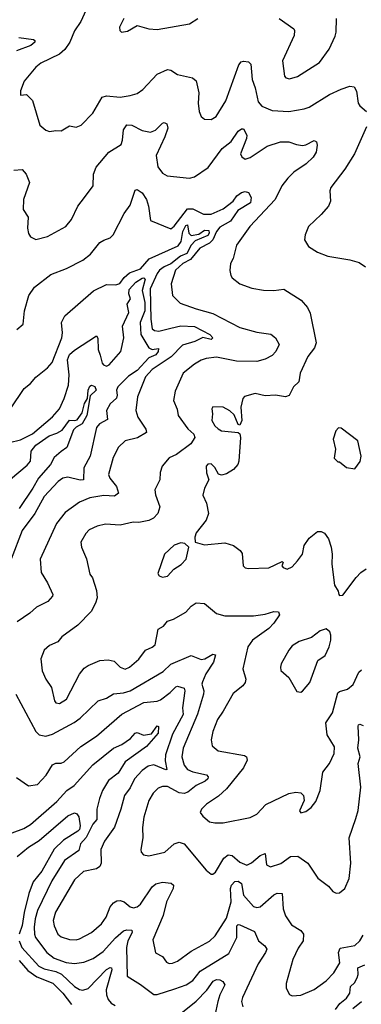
# Model space of a CAD drawing. Extents: x 1245515 to 1420776, y 606314 to 671314.
# Tile 273 of 385: x 1354540 to 1356564, y 651529 to 657359. Entities that reach past the tile are written whole.
import ezdxf

# ---------------------------------------------------------------- set-up
doc = ezdxf.new("R2010")
doc.units = 0

msp = doc.modelspace()

# ---------------------------------------------------------------- linework, layer by layer
at = {"layer": '0CON10XD'}
for points in [[(1354962.9, 657485), (1354901.3, 657348.7), (1354865, 657292.5), (1354836.5, 657225), (1354807.6, 657182.4), (1354775.9, 657154.1), (1354665, 657100.6), (1354635, 657077.1), (1354567.5, 656995), (1354545, 656937.5), (1354545, 656912.5), (1354580, 656915), (1354615, 656880), (1354660, 656735), (1354694.2, 656704.2), (1354716.1, 656696.1), (1354755, 656702.5), (1354785, 656700), (1354835, 656729.2), (1354875, 656722.5), (1354905, 656734.4), (1354974.2, 656805), (1355029.2, 656900.8), (1355055, 656907.5), (1355135, 656900.5), (1355195, 656908.9), (1355235, 656921.4), (1355268.6, 656945), (1355353.6, 657036.4), (1355415, 657064.3), (1355435, 657060), (1355475, 657034.3), (1355563.3, 657015), (1355585, 656996), (1355601.5, 656925), (1355598.1, 656865), (1355602.9, 656815), (1355615.7, 656785.7), (1355635, 656770), (1355675, 656767.5), (1355703.7, 656786.3), (1355761.3, 656878.7), (1355838.7, 657091.3), (1355851.7, 657108.3), (1355865, 657112.5), (1355895, 657110), (1355908.5, 657095), (1355917.4, 657005), (1355934.8, 656955), (1355952, 656872), (1355975, 656847.3), (1356035, 656821.5), (1356135, 656814.5), (1356225, 656830.9), (1356255, 656840.5), (1356374.8, 656915.2), (1356443.4, 656946.6), (1356495, 656965.4), (1356521.2, 656961.2), (1356535.4, 656935.4), (1356545.7, 656865), (1356555, 656848.8), (1356594.1, 656814.1)], [(1355156, 657365), (1355131.2, 657315), (1355133.3, 657295), (1355143.8, 657283.8), (1355179.5, 657290.5), (1355235, 657323.3), (1355305, 657304), (1355355, 657301.2), (1355545.6, 657334.4), (1355595, 657366.2)], [(1356077.5, 657365), (1356163.3, 657305), (1356168.8, 657295), (1356165.8, 657264.2), (1356097.5, 657115), (1356109.2, 657025), (1356116.7, 657015), (1356138.8, 657008.8), (1356185, 657021.4), (1356315.4, 657104.6), (1356372.5, 657185), (1356408.8, 657261.2), (1356414, 657285), (1356416, 657365)], [(1354535, 657252.7), (1354622.1, 657242.1), (1354630, 657235), (1354629.4, 657225), (1354606.9, 657205), (1354521.9, 657175)], [(1354505, 656467.5), (1354555, 656472.2), (1354577.9, 656445), (1354598.1, 656395), (1354562.9, 656295), (1354560, 656235), (1354589.4, 656189.4), (1354585.6, 656125), (1354592.4, 656092.4), (1354605, 656073.8), (1354635, 656058), (1354705, 656075.7), (1354814.3, 656135), (1354846.4, 656175), (1354884.2, 656255), (1354923.8, 656306.2), (1354975.8, 656375), (1354977.8, 656445), (1354992.9, 656485), (1355067.5, 656575), (1355140.6, 656619.4), (1355150, 656645), (1355154.1, 656705.9), (1355175, 656735.7), (1355205, 656733.5), (1355265, 656702.5), (1355315, 656691.8), (1355345, 656704.5), (1355385, 656746.9), (1355395, 656750), (1355412.2, 656742.2), (1355416.7, 656716.7), (1355400, 656665), (1355347.5, 656555), (1355358, 656488), (1355385, 656449.2), (1355413.4, 656433.4), (1355545, 656420), (1355575, 656427.3), (1355656.3, 656483.7), (1355740.3, 656595), (1355792.1, 656637.9), (1355835, 656698), (1355853.3, 656713.3), (1355865, 656712), (1355885.6, 656675), (1355884.3, 656655), (1355848.8, 656565), (1355855, 656547.5), (1355875, 656533.8), (1355905, 656542), (1356005, 656609.6), (1356084.1, 656635.9), (1356135, 656635.4), (1356178.9, 656618.9), (1356215.6, 656614.4), (1356235, 656617.1), (1356285, 656642.5), (1356297.5, 656635), (1356302.5, 656615), (1356296, 656575), (1356278.6, 656545), (1356236.7, 656505), (1356164.3, 656455), (1356128.9, 656421.1), (1356092.5, 656375), (1356054.3, 656295), (1355904.2, 656135), (1355825, 656023.8), (1355804.4, 655945.6), (1355788, 655915), (1355784.2, 655874.2), (1355790, 655845), (1355799.5, 655829.5), (1355844.4, 655794.4), (1355915, 655769.4), (1355985, 655756.9), (1356045, 655754.3), (1356105, 655762.9), (1356208.3, 655698.3), (1356244.4, 655654.4), (1356261.3, 655621.3), (1356296.7, 655445), (1356285.7, 655415), (1356246.9, 655365), (1356200.5, 655265), (1356193.6, 655215), (1356161.2, 655185), (1356136, 655134), (1356115, 655125.6), (1356055, 655135.7), (1355995, 655130.8), (1355935, 655145.7), (1355871.9, 655128.1), (1355862.5, 655115), (1355850, 655065), (1355856, 654985), (1355845, 654957.5), (1355835, 654962.5), (1355809.8, 655019.8), (1355785, 655043.1), (1355745, 655064.2), (1355685, 655066), (1355677.5, 655055), (1355682, 655025), (1355678.2, 654985), (1355695.5, 654955), (1355715, 654935.5), (1355735, 654924.3), (1355833.6, 654913.6), (1355845, 654907.5), (1355848.1, 654885), (1355837.8, 654745), (1355831.4, 654725), (1355805.7, 654695), (1355765, 654670.5), (1355735, 654662.5), (1355718, 654668), (1355696.9, 654706.9), (1355675, 654729.4), (1355655, 654726.9), (1355644.6, 654715.4), (1355645.7, 654675.7), (1355660, 654635), (1355635.7, 654585), (1355624.3, 654544.3), (1355647.1, 654497.1), (1355657.5, 654435), (1355644.3, 654395.7), (1355585, 654320), (1355577.5, 654295), (1355580, 654265), (1355635, 654250), (1355755, 654260.6), (1355806.2, 654246.2), (1355846.4, 654216.4), (1355857.7, 654197.7), (1355864.2, 654124.2), (1355875, 654114), (1355895, 654110), (1356015, 654114.2), (1356095, 654150), (1356100, 654145), (1356093.8, 654125), (1356100, 654115), (1356125, 654106), (1356155, 654118.6), (1356186.5, 654155), (1356214.5, 654195), (1356224.7, 654245.3), (1356255, 654288.1), (1356305, 654328.1), (1356325, 654328.6), (1356345, 654318.6), (1356369.5, 654285), (1356385.5, 654235), (1356391.1, 654195), (1356389.1, 654135), (1356405, 654010), (1356427.5, 653975), (1356430, 653955), (1356435, 653950), (1356455, 653952.5), (1356534.1, 654055.9), (1356560, 654085), (1356592.1, 654107.9)], [(1356593.8, 656725), (1356522.5, 656565), (1356466.3, 656473.7), (1356384, 656365), (1356378, 656345), (1356381.2, 656285), (1356368.8, 656255), (1356326, 656205), (1356250, 656135), (1356230.8, 656085), (1356226.2, 656055), (1356250, 656015), (1356305, 655981.4), (1356365, 655958.1), (1356495, 655937.5), (1356550.3, 655920.3), (1356588.8, 655895)], [(1354523.8, 655525), (1354560, 655555), (1354568.9, 655635), (1354594.2, 655725), (1354628, 655775), (1354725, 655850), (1354816.7, 655885), (1354915, 655935.6), (1354960, 655970), (1355015, 656040), (1355037.5, 656052.5), (1355075, 656068), (1355094, 656085), (1355158.3, 656211.7), (1355195, 656260.8), (1355225, 656350), (1355235, 656352.5), (1355265, 656333.8), (1355291.1, 656295), (1355302.8, 656255), (1355315, 656168.8), (1355435, 656120.8), (1355455, 656137.1), (1355535, 656238.2), (1355565, 656239.4), (1355627.9, 656207.9), (1355675, 656206.4), (1355745, 656237.9), (1355805, 656283.7), (1355826.3, 656315), (1355853.6, 656336.4), (1355875, 656341.9), (1355895, 656335.4), (1355912.1, 656305), (1355907.8, 656275), (1355831.7, 656228.3), (1355787.8, 656165), (1355725, 656130.2), (1355706.4, 656105), (1355685.1, 656054.9), (1355665, 656036.2), (1355607.2, 656005), (1355551.9, 655938.1), (1355506.9, 655915), (1355463.9, 655875), (1355437.8, 655795), (1355445.8, 655725), (1355491.1, 655681.1), (1355585, 655646.2), (1355685, 655618.5), (1355845, 655537.1), (1355945, 655508.8), (1356026.8, 655496.8), (1356055.8, 655475.8), (1356076.2, 655435), (1356058, 655395), (1356035, 655371.4), (1355995, 655348.9), (1355945.3, 655334.7), (1355825, 655336), (1355705, 655360.9), (1355645, 655352.7), (1355615, 655342.2), (1355575, 655318.6), (1355508.1, 655265), (1355460.6, 655159.4), (1355451.9, 655105), (1355473.4, 655053.4), (1355478.2, 655015), (1355536.9, 654936.9), (1355571.4, 654905), (1355577.5, 654885), (1355553.4, 654846.6), (1355468.6, 654785), (1355425.7, 654765), (1355384, 654715), (1355372.7, 654677.3), (1355370.8, 654635), (1355341.1, 654575), (1355344.5, 654545), (1355369.4, 654475), (1355359.2, 654435), (1355332.4, 654407.6), (1355305, 654394.4), (1355245, 654382), (1355213, 654383), (1355135, 654365.5), (1355048.7, 654371.3), (1354999.7, 654360.3), (1354952.1, 654337.9), (1354932.8, 654317.2), (1354902, 654265), (1354906, 654235), (1354936.7, 654166.7), (1354956.1, 654076.1), (1354971.2, 654055), (1354995, 653980), (1354999.2, 653935), (1354988.6, 653905), (1354962.9, 653855), (1354885, 653773.1), (1354788.8, 653705), (1354766, 653675), (1354716.8, 653653.2), (1354685, 653626.7), (1354665.9, 653574.1), (1354672.6, 653502.6), (1354695, 653453.8), (1354729.2, 653405), (1354745.8, 653325), (1354755, 653314), (1354775, 653310.6), (1354817.1, 653335), (1354895.3, 653484.7), (1354921.1, 653518.9), (1354945, 653535.5), (1355015, 653564.5), (1355065, 653569.4), (1355100.3, 653560.3), (1355136, 653525), (1355165, 653513.8), (1355191.4, 653525), (1355245, 653572.9), (1355285, 653625.8), (1355325, 653643.3), (1355342.1, 653657.9), (1355360.5, 653749.5), (1355392.4, 653767.6), (1355415, 653796.9), (1355450.6, 653809.4), (1355525, 653850.8), (1355555, 653887.1), (1355585, 653905.6), (1355635, 653902.9), (1355705, 653842.9), (1355755, 653828.5), (1355925, 653830), (1355995, 653840), (1356045, 653854.4), (1356072.3, 653852.3), (1356078.6, 653835), (1356045, 653786.7), (1356015, 653754.6), (1355919.4, 653685), (1355891.9, 653645), (1355861.1, 653515), (1355879.4, 653455), (1355875.6, 653435), (1355861.9, 653415), (1355805, 653368.6), (1355745.3, 653264.7), (1355712.1, 653215), (1355683.4, 653143.4), (1355673.8, 653095), (1355679.3, 653059.3), (1355715, 653030), (1355872.6, 653002.6), (1355883.5, 652993.5), (1355887.3, 652975), (1355865, 652929.4), (1355765.4, 652804.6), (1355718.5, 652761.5), (1355645.8, 652715), (1355617.5, 652685), (1355610, 652665), (1355625, 652643.8), (1355665, 652610), (1355695, 652602.9), (1355745, 652604.4), (1355905, 652636), (1355945.6, 652654.4), (1355997.4, 652712.6), (1356135, 652777.1), (1356175, 652784.5), (1356205, 652781.4), (1356222, 652765), (1356224.2, 652735), (1356196.7, 652675), (1356205, 652663.8), (1356235, 652670.8), (1356266.2, 652695), (1356295, 652730), (1356320, 652795), (1356336.5, 652903.5), (1356375.7, 652955), (1356402.2, 653015), (1356405.6, 653054.4), (1356361.5, 653125), (1356354.4, 653195), (1356393.9, 653255), (1356425, 653372.5), (1356435, 653381.1), (1356482, 653395), (1356515, 653421.9), (1356549.4, 653495), (1356565, 653510)], [(1354485.8, 655055), (1354567.5, 655175), (1354604, 655205), (1354635, 655242.5), (1354705, 655297.1), (1354731.7, 655328.3), (1354789.7, 655475), (1354794.6, 655505), (1354787.5, 655565), (1354807.8, 655605), (1354977.2, 655752.8), (1355055, 655790.4), (1355109.3, 655789.3), (1355133.4, 655796.6), (1355158.3, 655831.7), (1355190.1, 655859.9), (1355255, 655883.8), (1355306.4, 655943.6), (1355479.6, 656020.4), (1355496.9, 656045), (1355507, 656105), (1355525, 656140), (1355535, 656143.6), (1355542.7, 656095), (1355555, 656081.5), (1355601.2, 656088.8), (1355635, 656112.1), (1355660, 656110), (1355662.9, 656095), (1355655, 656080), (1355580.4, 656049.6), (1355555.4, 656024.6), (1355531.1, 655975), (1355492.3, 655957.7), (1355435, 655913.7), (1355395, 655896.2), (1355368.8, 655875), (1355353.4, 655855), (1355313.4, 655765), (1355316.1, 655585), (1355325, 655528.8), (1355338.5, 655518.5), (1355365, 655515.4), (1355435, 655532.5), (1355495, 655546), (1355575, 655542.8), (1355665.6, 655495), (1355684.4, 655475), (1355675, 655464.6), (1355625, 655477.5), (1355577.5, 655452.5), (1355505, 655431.2), (1355436.5, 655363.5), (1355325, 655287.8), (1355286.1, 655245), (1355238.5, 655125), (1355227.1, 655045), (1355238.9, 655005), (1355287.8, 654935), (1355290.6, 654915), (1355237, 654883), (1355165, 654864.5), (1355125, 654828), (1355094, 654766), (1355066.4, 654665), (1355073.5, 654645), (1355113.5, 654595), (1355125.7, 654555), (1355101.5, 654538.5), (1355038.9, 654541.1), (1354955, 654528.7), (1354895, 654501.8), (1354808.7, 654441.3), (1354757.9, 654375), (1354661.8, 654165), (1354666.5, 654085), (1354705.6, 654025), (1354736.5, 653955), (1354734.3, 653945), (1354706.3, 653913.6), (1354639.8, 653880.2), (1354600.8, 653845), (1354525, 653793.1)], [(1354480, 654855), (1354545, 654870.3), (1354615, 654907.3), (1354735, 655008.2), (1354775, 655054.5), (1354804.1, 655115), (1354828.2, 655195), (1354832.5, 655255), (1354823.5, 655345), (1354835, 655375.4), (1354865, 655401.5), (1354995, 655486.7), (1355003.2, 655473.2), (1355004.5, 655405), (1355016.7, 655373.3), (1355029.2, 655325), (1355035.8, 655315), (1355055, 655307.9), (1355069.5, 655315), (1355138.3, 655395), (1355156.8, 655475), (1355148.7, 655545), (1355186.5, 655625), (1355176.8, 655675), (1355196, 655705), (1355187.3, 655735), (1355189.5, 655760.5), (1355228.4, 655805), (1355265, 655827.7), (1355275, 655829.6), (1355283.1, 655823.1), (1355266.2, 655755), (1355282, 655685), (1355282.3, 655635), (1355253.5, 655565), (1355257, 655495), (1355305, 655415.2), (1355325, 655406.5), (1355361.7, 655411.7), (1355360.4, 655395), (1355345.8, 655375), (1355305, 655356.2), (1355235, 655281.7), (1355185, 655247.2), (1355120.7, 655185), (1355113.4, 655165), (1355117.2, 655135), (1355112.6, 655117.4), (1355075.6, 655084.4), (1355053.9, 655045), (1355059.4, 654990.6), (1355011.9, 654965), (1354995.3, 654944.7), (1354957.5, 654775), (1354920.7, 654705), (1354917.8, 654635), (1354898.2, 654631.8), (1354825, 654650.8), (1354795.9, 654644.1), (1354767.8, 654625), (1354685.3, 654534.7), (1354630.4, 654435), (1354555.4, 654335), (1354488.8, 654165)], [(1354485, 654638.8), (1354585, 654722), (1354604.3, 654745.7), (1354607.7, 654805), (1354635, 654840.4), (1354714.6, 654895.4), (1354760.3, 654909.7), (1354791.1, 654928.9), (1354835, 654986.9), (1354865.3, 654984.7), (1354879.7, 654990.3), (1354909.3, 655030.7), (1354923.4, 655086.6), (1354941.5, 655115), (1354946.3, 655165), (1354955, 655189.6), (1354965, 655194.6), (1354985, 655186.9), (1354993.3, 655165), (1354957.4, 655132.6), (1354937, 655015), (1354909.3, 654965), (1354875, 654946.2), (1354859.4, 654930.6), (1354818.6, 654825), (1354785, 654801.5), (1354744.3, 654765.7), (1354722.1, 654725), (1354652, 654645), (1354618.2, 654585), (1354537.5, 654465)], [(1356525, 654700), (1356557.7, 654742.3), (1356563.3, 654775), (1356543.3, 654865), (1356445, 654940), (1356428.3, 654941.7), (1356413.3, 654925), (1356397.5, 654875), (1356410, 654815), (1356403, 654763), (1356425, 654740), (1356435, 654740), (1356475, 654707.5), (1356525, 654700)], [(1355385, 654057.5), (1355415, 654064.4), (1355452.5, 654105), (1355496.6, 654133.4), (1355525.7, 654165), (1355542.5, 654235), (1355517.7, 654257.7), (1355495, 654260.8), (1355455, 654246.7), (1355398.6, 654195), (1355359.3, 654079.3), (1355366.1, 654066.1), (1355385, 654057.5)], [(1356205, 653376.7), (1356215, 653382.5), (1356258.6, 653435), (1356305.9, 653564.1), (1356350, 653595), (1356373.3, 653645), (1356383.3, 653685), (1356382.5, 653715), (1356377.5, 653735), (1356355, 653752.5), (1356319.3, 653740.7), (1356268.3, 653701.7), (1356195, 653678), (1356155, 653651.2), (1356135, 653626.7), (1356089.2, 653545), (1356084.2, 653525), (1356087.5, 653505), (1356134.1, 653464.1), (1356182, 653382), (1356205, 653376.7)], [(1354517.3, 653365), (1354635, 653144.2), (1354655.5, 653125.5), (1354695, 653116.5), (1354735, 653127.7), (1354862.7, 653197.3), (1354897.4, 653222.6), (1355004, 653325), (1355055, 653341.8), (1355095, 653366.4), (1355155, 653373.1), (1355195, 653386), (1355390.2, 653499.8), (1355435, 653542.5), (1355555, 653593.8), (1355615, 653570.4), (1355635.8, 653575), (1355685, 653602.2), (1355699.1, 653599.1), (1355688.2, 653555), (1355643.2, 653485), (1355622.2, 653437.8), (1355618.8, 653425), (1355630.9, 653385), (1355628.2, 653365), (1355593.5, 653246.5), (1355507.8, 653045), (1355500, 652995), (1355515, 652945.8), (1355535, 652920), (1355566, 652905), (1355647.3, 652887.3), (1355656.5, 652876.5), (1355654.4, 652865), (1355639, 652851), (1355586.2, 652825), (1355535.7, 652784.3), (1355515, 652776.9), (1355485, 652781.9), (1355415, 652818.7), (1355385, 652818.9), (1355360.5, 652809.5), (1355330.9, 652779.1), (1355304.5, 652735), (1355275, 652637.5), (1355266.6, 652576.6), (1355268.6, 652515), (1355258, 652445), (1355260.5, 652430.5), (1355272.5, 652415), (1355305, 652409.2), (1355399.6, 652430.4), (1355455, 652478.9), (1355485, 652488.9), (1355515, 652478.9), (1355645, 652324), (1355675, 652298.8), (1355685, 652298.8), (1355699.3, 652310.7), (1355748.5, 652395), (1355775, 652413.8), (1355799.6, 652409.6), (1355845, 652370.4), (1355885, 652353.8), (1355913.8, 652366.2), (1355965, 652410), (1355995, 652422.5), (1356002.5, 652355), (1356025, 652343.1), (1356086.5, 652363.5), (1356145, 652404), (1356187, 652407), (1356246.7, 652365), (1356307, 652277), (1356368.3, 652228.3), (1356395, 652198), (1356415, 652188), (1356435, 652188.8), (1356465.5, 652214.5), (1356491.4, 652275), (1356501.5, 652365), (1356492.2, 652515), (1356531.5, 652628.5), (1356545, 652677.5), (1356561.2, 652815), (1356544.6, 652955.4), (1356556.2, 652993.8), (1356543.6, 653045), (1356548.2, 653095), (1356544.5, 653175.5), (1356546.1, 653183.9), (1356555, 653187.5), (1356575, 653179.4)], [(1354521.7, 652871.7), (1354592.7, 652822.7), (1354645, 652830.6), (1354697.8, 652885), (1354735, 652946.5), (1354755, 652957.7), (1354785, 652956.5), (1354804.2, 652965), (1354902.2, 653055), (1354995, 653116.2), (1355145, 653247.2), (1355275, 653315.4), (1355355, 653324.4), (1355375, 653332.2), (1355431.3, 653375), (1355465, 653409.1), (1355475, 653412.5), (1355515, 653401.1), (1355517.8, 653385), (1355503.8, 653285), (1355508, 653245), (1355445, 653129.2), (1355404.1, 653005.9), (1355401.4, 652971.4), (1355410.7, 652919.3), (1355405, 652916.9), (1355335, 652947.4), (1355301.8, 652938.2), (1355265, 652912.7), (1355220, 652865), (1355195, 652811.4), (1355160.9, 652765), (1355139.1, 652685), (1355101.2, 652578.8), (1355041.8, 652495), (1355021.5, 652445), (1355023.5, 652365), (1355015.7, 652345), (1354995, 652330.9), (1354917.5, 652315), (1354864.3, 652265.7), (1354752, 652075), (1354739.2, 652025), (1354743.3, 651993.3), (1354766.5, 651945), (1354785, 651928.2), (1354835, 651912.5), (1354875, 651910.8), (1354895, 651916.2), (1354966.2, 651953.8), (1355025.2, 652004.8), (1355053.2, 652045), (1355075, 652105.7), (1355095, 652130.5), (1355115, 652141.8), (1355135, 652143.6), (1355159.2, 652135), (1355195, 652105.6), (1355215, 652101.1), (1355235, 652105.6), (1355255, 652122.2), (1355325, 652224.4), (1355347.4, 652242.6), (1355385, 652251.8), (1355436.6, 652246.6), (1355450.8, 652235), (1355449.4, 652215), (1355410.4, 652135), (1355389.6, 652055), (1355328.3, 651911.7), (1355345, 651833.3), (1355385, 651811.4), (1355409.1, 651779.1), (1355425, 651770), (1355445, 651771.9), (1355475, 651785.6), (1355555, 651842.9), (1355665, 651903.2), (1355698.5, 651935), (1355765, 652039.4), (1355792.8, 652135), (1355789, 652215), (1355795.3, 652235), (1355815, 652256.5), (1355835, 652257.9), (1355854.4, 652245), (1355865.8, 652175), (1355925, 652107.5), (1355945, 652102.2), (1355965, 652106.7), (1356046.4, 652176.4), (1356065, 652187.5), (1356094.3, 652184.3), (1356100.8, 652095), (1356115, 652052.5), (1356149.5, 651999.5), (1356206.1, 651966.1), (1356220.5, 651945), (1356218.4, 651905), (1356189, 651861), (1356158.5, 651795), (1356117.7, 651652.3), (1356118, 651625), (1356137.7, 651587.7), (1356155, 651580), (1356205, 651582.5), (1356285, 651617.1), (1356355, 651668.1), (1356400.6, 651715), (1356436.2, 651775), (1356429.4, 651835), (1356438.4, 651861.6), (1356525, 651876.5), (1356554.4, 651905), (1356575, 651938)], [(1354495, 652545.4), (1354565, 652569.2), (1354605, 652593.8), (1354760.6, 652729.4), (1354819.2, 652795), (1354862.5, 652825), (1354973, 652947), (1355094.8, 653045.2), (1355145, 653067.1), (1355197.2, 653102.8), (1355225, 653134.2), (1355235, 653138), (1355273, 653123), (1355320.4, 653129.6), (1355355, 653178.5), (1355363.2, 653173.2), (1355361.1, 653135), (1355290.5, 653055), (1355164.1, 652965), (1355122.7, 652897.3), (1355065.4, 652855), (1355030.4, 652795), (1355012.4, 652747.6), (1354996.4, 652685), (1354996.5, 652623.5), (1354973.5, 652595), (1354933, 652517), (1354901, 652479), (1354889.9, 652440.1), (1354805, 652380), (1354729.7, 652259.7), (1354645.7, 652085), (1354631.4, 652035), (1354625.7, 651985), (1354626.8, 651945), (1354633.9, 651923.9), (1354700, 651835), (1354743.3, 651803.3), (1354815, 651777.1), (1354865, 651771.2), (1354920.8, 651779.2), (1354975, 651799.6), (1355035, 651841.8), (1355107.6, 651922.4), (1355155, 651963.8), (1355175, 651969.6), (1355205, 651968), (1355205.4, 651955), (1355181, 651905), (1355171.9, 651865), (1355177.5, 651695), (1355256.3, 651646.3), (1355335, 651587.1), (1355355, 651586.7), (1355458.8, 651621.2), (1355526.3, 651643.7), (1355565, 651671.1), (1355608.5, 651725), (1355779.2, 651830.8), (1355827, 651925), (1355826.8, 651993.2), (1355835, 652000.8), (1355845, 651999.4), (1355930.8, 651960.8), (1355955.4, 651905.4), (1355992.9, 651875), (1356003.3, 651855), (1355996.7, 651835), (1355951.7, 651768.3), (1355859.8, 651570.2), (1355854.4, 651545), (1355861.1, 651515)], [(1354525, 652404.1), (1354591.3, 652458.7), (1354655, 652500), (1354825, 652644.1), (1354865, 652663.6), (1354877.9, 652657.9), (1354889.9, 652639.9), (1354897.8, 652585), (1354893.6, 652565), (1354885, 652553.8), (1354798.8, 652501.2), (1354745, 652447.1), (1354671.6, 652318.4), (1354620.5, 652255), (1354594.8, 652185.2), (1354566.3, 652073.7), (1354553.8, 651996.2), (1354537.8, 651945)], [(1354536.8, 651905), (1354551.9, 651865), (1354653.6, 651755), (1354685, 651738.5), (1354753.4, 651723.4), (1354788.4, 651708.4), (1354865, 651635.4), (1354895, 651616.2), (1354915, 651613.8), (1354945, 651623.8), (1355055, 651736.1), (1355075, 651747.1), (1355083.3, 651745), (1355085, 651733.8), (1355051.7, 651615), (1355054.4, 651585), (1355065, 651557.3), (1355082.5, 651535), (1355105, 651523.1)], [(1354537.7, 651787.7), (1354588.5, 651728.5), (1354642.4, 651692.4), (1354736.2, 651655), (1354795, 651596), (1354847.5, 651527.5)], [(1356411.2, 651498.8), (1356436.5, 651533.5), (1356476.7, 651565), (1356494.7, 651595), (1356499.6, 651635), (1356523.9, 651656.1), (1356539.3, 651685), (1356545.3, 651705), (1356542.5, 651745), (1356585, 651762.4)], [(1355505, 651482), (1355585, 651547.5), (1355647.9, 651612.1), (1355685.8, 651665.8), (1355705, 651675.3), (1355725, 651674.5), (1355743.6, 651663.6), (1355756, 651645), (1355726.5, 651585), (1355714.4, 651545), (1355690.8, 651435)], [(1356512.5, 651505), (1356565, 651545.9)]]:
    msp.add_lwpolyline(points, dxfattribs=at)

doc.saveas('drawing.dxf')
